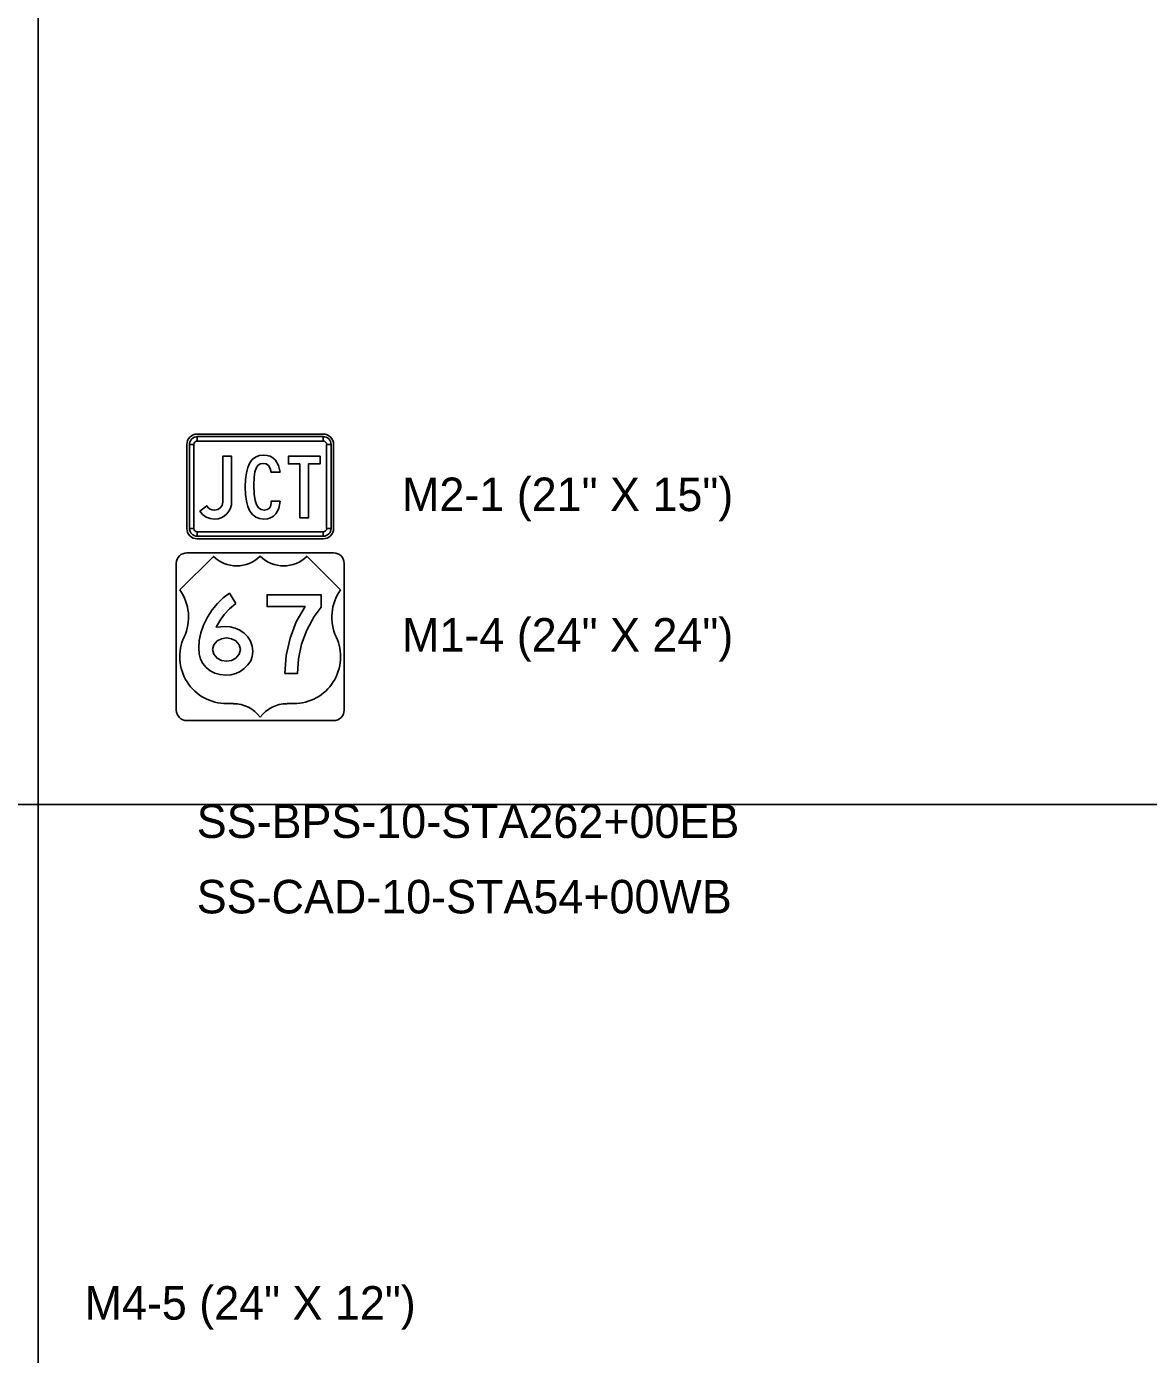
# Model space of a CAD drawing. Extents: x 1001568 to 1002149, y 1840825 to 1841423.
# Drawn here: x 1001950.51 to 1001963.88, y 1841278.91 to 1841294.75 of the extents above; entities that cross this region are included whole.
import ezdxf

# ---------------------------------------------------------------- set-up
doc = ezdxf.new("R2010")
doc.units = 0
for name, color, linetype in [('40', 7, 'Continuous'), ('R_No Plot', 7, 'Continuous'), ('SIGNS', 7, 'Continuous')]:
    doc.layers.add(name, color=color, linetype=linetype)

msp = doc.modelspace()

# ---------------------------------------------------------------- linework, layer by layer
at = {"layer": 'R_No Plot'}
for p, q in [((1001950.65, 1841310.667), (1001950.65, 1841248.127)), ((1001890.65, 1841285.469), (1001982.133, 1841285.469))]:
    msp.add_line(p, q, dxfattribs=at)
at = {"layer": 'SIGNS'}
for p, q in [((1001952.547, 1841289.886), (1001954.047, 1841289.886)), ((1001952.547, 1841289.802), (1001952.547, 1841289.855)), ((1001954.047, 1841289.855), (1001954.047, 1841289.802)), ((1001952.422, 1841288.761), (1001952.422, 1841289.761)), ((1001952.453, 1841289.761), (1001952.505, 1841289.761)), ((1001954.088, 1841289.761), (1001954.141, 1841289.761)), ((1001954.172, 1841289.761), (1001954.172, 1841288.761)), ((1001952.505, 1841288.761), (1001952.453, 1841288.761)), ((1001954.141, 1841288.761), (1001954.088, 1841288.761)), ((1001952.547, 1841288.667), (1001952.547, 1841288.719)), ((1001954.047, 1841288.636), (1001952.547, 1841288.636)), ((1001954.047, 1841288.719), (1001954.047, 1841288.667)), ((1001952.738, 1841288.427), (1001952.338, 1841288.028)), ((1001954.172, 1841288.469), (1001952.422, 1841288.469)), ((1001954.255, 1841288.028), (1001953.856, 1841288.427)), ((1001952.297, 1841288.344), (1001952.297, 1841286.594)), ((1001954.297, 1841286.594), (1001954.297, 1841288.344)), ((1001952.897, 1841286.671), (1001952.977, 1841286.671)), ((1001953.616, 1841286.671), (1001953.696, 1841286.671)), ((1001952.297, 1841286.594), (1001952.297, 1841286.594)), ((1001952.422, 1841286.469), (1001954.172, 1841286.469))]:
    msp.add_line(p, q, dxfattribs=at)
for points in [[(1001954.047, 1841289.855), (1001952.547, 1841289.855), (1001952.547, 1841289.802), (1001954.047, 1841289.802), (1001954.047, 1841289.855), (1001954.047, 1841289.855)], [(1001952.453, 1841289.761), (1001952.453, 1841288.761), (1001952.505, 1841288.761), (1001952.505, 1841289.761), (1001952.453, 1841289.761), (1001952.453, 1841289.761)], [(1001954.141, 1841288.761), (1001954.141, 1841289.761), (1001954.088, 1841289.761), (1001954.088, 1841288.761), (1001954.141, 1841288.761), (1001954.141, 1841288.761)], [(1001952.578, 1841288.968), (1001952.609, 1841288.927), (1001952.652, 1841288.896), (1001952.7, 1841288.877), (1001952.753, 1841288.871), (1001952.795, 1841288.875), (1001952.833, 1841288.887), (1001952.867, 1841288.906), (1001952.898, 1841288.933), (1001952.924, 1841288.966), (1001952.942, 1841289.001), (1001952.953, 1841289.04), (1001952.956, 1841289.082), (1001952.956, 1841289.621), (1001952.85, 1841289.621), (1001952.85, 1841289.072), (1001952.842, 1841289.035), (1001952.821, 1841289.005), (1001952.79, 1841288.985), (1001952.753, 1841288.978), (1001952.724, 1841288.982), (1001952.699, 1841288.991), (1001952.677, 1841289.008), (1001952.659, 1841289.031)], [(1001953.534, 1841289.43), (1001953.516, 1841289.512), (1001953.477, 1841289.576), (1001953.448, 1841289.602), (1001953.414, 1841289.621), (1001953.376, 1841289.632), (1001953.333, 1841289.636), (1001953.283, 1841289.63), (1001953.239, 1841289.612), (1001953.202, 1841289.582), (1001953.172, 1841289.541), (1001953.148, 1841289.487), (1001953.132, 1841289.422), (1001953.121, 1841289.344), (1001953.118, 1841289.255), (1001953.122, 1841289.165), (1001953.132, 1841289.087), (1001953.149, 1841289.021), (1001953.174, 1841288.967), (1001953.205, 1841288.925), (1001953.243, 1841288.895), (1001953.288, 1841288.877), (1001953.341, 1841288.871), (1001953.383, 1841288.875), (1001953.421, 1841288.887), (1001953.454, 1841288.906), (1001953.482, 1841288.934), (1001953.518, 1841289), (1001953.534, 1841289.085), (1001953.426, 1841289.085), (1001953.427, 1841289.073), (1001953.423, 1841289.034), (1001953.407, 1841289.004), (1001953.381, 1841288.985), (1001953.344, 1841288.978), (1001953.307, 1841288.986), (1001953.276, 1841289.007), (1001953.252, 1841289.044), (1001953.236, 1841289.095), (1001953.225, 1841289.17), (1001953.222, 1841289.276), (1001953.224, 1841289.37), (1001953.233, 1841289.435), (1001953.248, 1841289.48), (1001953.269, 1841289.511), (1001953.297, 1841289.53), (1001953.331, 1841289.536), (1001953.367, 1841289.53), (1001953.395, 1841289.51), (1001953.415, 1841289.476), (1001953.426, 1841289.43)], [(1001953.767, 1841288.886), (1001953.874, 1841288.886), (1001953.874, 1841289.529), (1001954.011, 1841289.529), (1001954.011, 1841289.621), (1001953.633, 1841289.621), (1001953.633, 1841289.529), (1001953.767, 1841289.529)], [(1001952.547, 1841288.667), (1001954.047, 1841288.667), (1001954.047, 1841288.719), (1001952.547, 1841288.719), (1001952.547, 1841288.667), (1001952.547, 1841288.667)], [(1001953.589, 1841287.03), (1001953.741, 1841287.03), (1001953.753, 1841287.207), (1001953.79, 1841287.379), (1001953.852, 1841287.547), (1001953.939, 1841287.71), (1001954.023, 1841287.822), (1001954.023, 1841287.97), (1001953.378, 1841287.97), (1001953.378, 1841287.829), (1001953.832, 1841287.829), (1001953.727, 1841287.645), (1001953.652, 1841287.45), (1001953.606, 1841287.245)]]:
    msp.add_lwpolyline(points, close=True, dxfattribs=at)
for points in [[(1001952.422, 1841288.469), (1001952.422, 1841288.469)], [(1001954.172, 1841288.469), (1001954.172, 1841288.469)], [(1001952.297, 1841288.344), (1001952.297, 1841288.344)], [(1001953.005, 1841287.864), (1001952.93, 1841287.988), (1001952.855, 1841287.933), (1001952.786, 1841287.867), (1001952.724, 1841287.789), (1001952.669, 1841287.701), (1001952.622, 1841287.608), (1001952.59, 1841287.515), (1001952.57, 1841287.423), (1001952.564, 1841287.331), (1001952.569, 1841287.264), (1001952.586, 1841287.203), (1001952.614, 1841287.148), (1001952.654, 1841287.1), (1001952.702, 1841287.061), (1001952.757, 1841287.034), (1001952.819, 1841287.017), (1001952.887, 1841287.012), (1001952.947, 1841287.016), (1001953.005, 1841287.03), (1001953.057, 1841287.054), (1001953.107, 1841287.088), (1001953.151, 1841287.132), (1001953.183, 1841287.181), (1001953.202, 1841287.235), (1001953.208, 1841287.294), (1001953.201, 1841287.358), (1001953.182, 1841287.416), (1001953.15, 1841287.468), (1001953.106, 1841287.513), (1001953.055, 1841287.547), (1001953, 1841287.572), (1001952.94, 1841287.587), (1001952.874, 1841287.592), (1001952.773, 1841287.582), (1001952.815, 1841287.659), (1001952.868, 1841287.732), (1001952.932, 1841287.8), (1001953.005, 1841287.864)], [(1001952.729, 1841287.316), (1001952.743, 1841287.373), (1001952.783, 1841287.418), (1001952.835, 1841287.445), (1001952.894, 1841287.454), (1001952.953, 1841287.445), (1001953.006, 1841287.418), (1001953.047, 1841287.373), (1001953.061, 1841287.316), (1001953.047, 1841287.259), (1001953.006, 1841287.213), (1001952.953, 1841287.186), (1001952.894, 1841287.177), (1001952.835, 1841287.186), (1001952.783, 1841287.213), (1001952.743, 1841287.259), (1001952.729, 1841287.316)], [(1001952.422, 1841286.469), (1001952.422, 1841286.469)], [(1001954.172, 1841286.469), (1001954.172, 1841286.469)]]:
    msp.add_lwpolyline(points, dxfattribs=at)
for centre, radius, start, end in [((1001952.547, 1841289.761), 0.125, 90.0002, 179.9998), ((1001952.547, 1841289.761), 0.0937, 90.0002, 179.9998), ((1001954.047, 1841289.761), 0.125, 0, 90.0002), ((1001954.047, 1841289.761), 0.0937, 0, 90.0002), ((1001952.547, 1841289.761), 0.0417, 90.0002, 179.9998), ((1001954.047, 1841289.761), 0.0417, 0, 90.0002), ((1001952.547, 1841288.761), 0.125, 179.9998, 270.0001), ((1001952.547, 1841288.761), 0.0937, 179.9998, 270.0001), ((1001952.547, 1841288.761), 0.0417, 179.9998, 270.0001), ((1001954.047, 1841288.761), 0.0937, 270.0001, 0.0003), ((1001954.047, 1841288.761), 0.0417, 270.0001, 0.0003), ((1001954.047, 1841288.761), 0.125, 270.0001, 0.0003), ((1001952.422, 1841288.344), 0.125, 90.0002, 179.9998), ((1001953.017, 1841288.713), 0.399, 225.5729, 314.4272), ((1001953.576, 1841288.713), 0.399, 225.5729, 314.4272), ((1001954.172, 1841288.344), 0.125, 0, 90), ((1001951.884, 1841287.702), 0.559, 334.9895, 35.6629), ((1001954.709, 1841287.702), 0.559, 144.3372, 205.01), ((1001952.897, 1841287.23), 0.559, 154.9897, 270.0001), ((1001953.696, 1841287.23), 0.559, 270.0001, 25.0104), ((1001952.977, 1841286.271), 0.399, 36.8699, 90.0002), ((1001953.616, 1841286.271), 0.399, 90.0002, 143.13), ((1001952.422, 1841286.594), 0.125, 180, 270), ((1001954.172, 1841286.594), 0.125, 270.0001, 0.0003)]:
    msp.add_arc(centre, radius, start, end, dxfattribs=at)

# ---------------------------------------------------------------- texts
at = {"layer": '40'}
for s, p in [('M2-1 (21" X 15")', (1001954.987, 1841288.967)), ('M1-4 (24" X 24")', (1001954.987, 1841287.291)), ('SS-BPS-10-STA262+00EB', (1001952.54, 1841285.069)), ('SS-CAD-10-STA54+00WB', (1001952.54, 1841284.169)), ('M4-5 (24" X 12")', (1001951.203, 1841279.324))]:
    msp.add_text(s, height=0.4, rotation=0, dxfattribs=at).set_placement(p)

doc.saveas('drawing.dxf')
